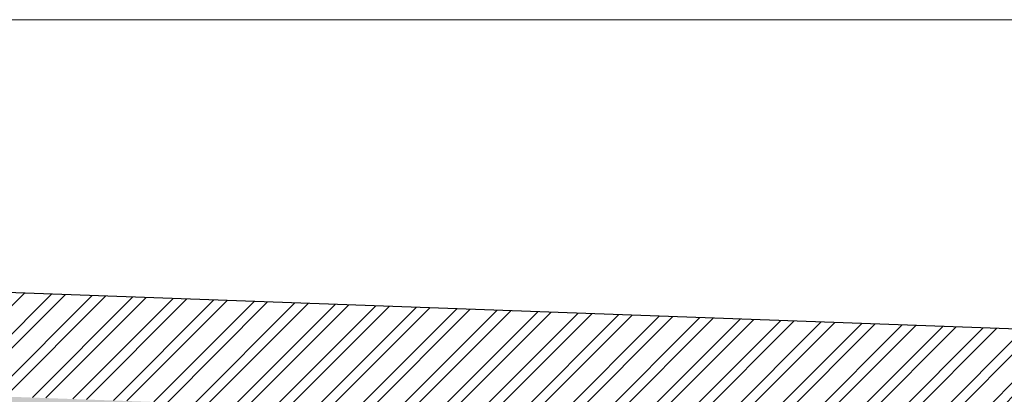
# Model space of a CAD drawing. Header units: millimetres. Extents: x 297264 to 416219, y -77299 to -23696.
# Tile 324 of 327: x 388662 to 390559, y -25878 to -25157. Entities that reach past the tile are written whole.
import ezdxf

# ---------------------------------------------------------------- set-up
doc = ezdxf.new("R2010")
doc.units = ezdxf.units.MM
doc.header["$LTSCALE"] = 2.5
for name, color, linetype, lineweight in [('ELEVATION 3', 23, 'Continuous', 13), ('HATCH LIGHT', 250, 'Continuous', 0), ('WALL', 132, 'Continuous', 25)]:
    doc.layers.add(name, color=color, linetype=linetype, lineweight=lineweight)

msp = doc.modelspace()

# ---------------------------------------------------------------- hatches: boundary and pattern name
at = {"layer": 'HATCH LIGHT', "true_color": 0x636466}
h = msp.add_hatch(dxfattribs=at)
h.set_pattern_fill('ANSI32', color=251, scale=6)
h.set_pattern_definition([(45, (318543.99, -46725.026), (-40.411153, 40.411153), []), (45, (318570.93, -46725.026), (-40.411153, 40.411153), [])])
h.paths.add_polyline_path([(395686.8, -32590), (395492.9, -32638.8), (395674.4, -33359.7), (383121.8, -33359.6, -0.000263), (383107.3, -33559.6), (395931, -33559.7)])
h.paths.add_polyline_path([(383535.7, -25157.1), (383335.6, -25157.1, -0.011972), (382854.4, -34256), (383055, -34256, 0.01196)])
h.paths.add_polyline_path([(383519.3, -25697.6), (393198.3, -26046.6, 0.003501), (393692.4, -26800.6), (393860, -26691.5), (393309.9, -25850.5), (383525.6, -25497.7, -0.000262)])
h = msp.add_hatch(dxfattribs=at)
h.set_pattern_fill('ANSI36', color=251, scale=7)
h.set_pattern_definition([(45, (318543.99, -46725.026), (11.786586, 43.2174826), [55.5625, -11.1125, 0, -11.1125])])
h.paths.add_polyline_path([(389644.4, -26789), (390583.8, -26822.8), (390611.5, -26053.4), (393142.6, -26144.6), (393609.1, -26856), (393692.4, -26800.6, -0.003501), (393198.3, -26046.6), (390145.4, -25936.7, -0.403697), (390531, -26336.4, -1), (389731, -26336.4, -0.424809), (390145.4, -25936.7), (386312.9, -25798.4), (386309.3, -25898.3), (389672.1, -26019.5)])

# ---------------------------------------------------------------- linework, layer by layer
at = {"layer": 'ELEVATION 3'}
msp.add_lwpolyline([(381914.3, -34256), (397476.8, -34256), (397476.8, -25157.1), (381914.3, -25157.1)], close=True, dxfattribs=at)
at = {"layer": 'WALL'}
msp.add_line((393309.9, -25850.5), (383526.6, -25497.7), dxfattribs=at)

doc.saveas('drawing.dxf')
